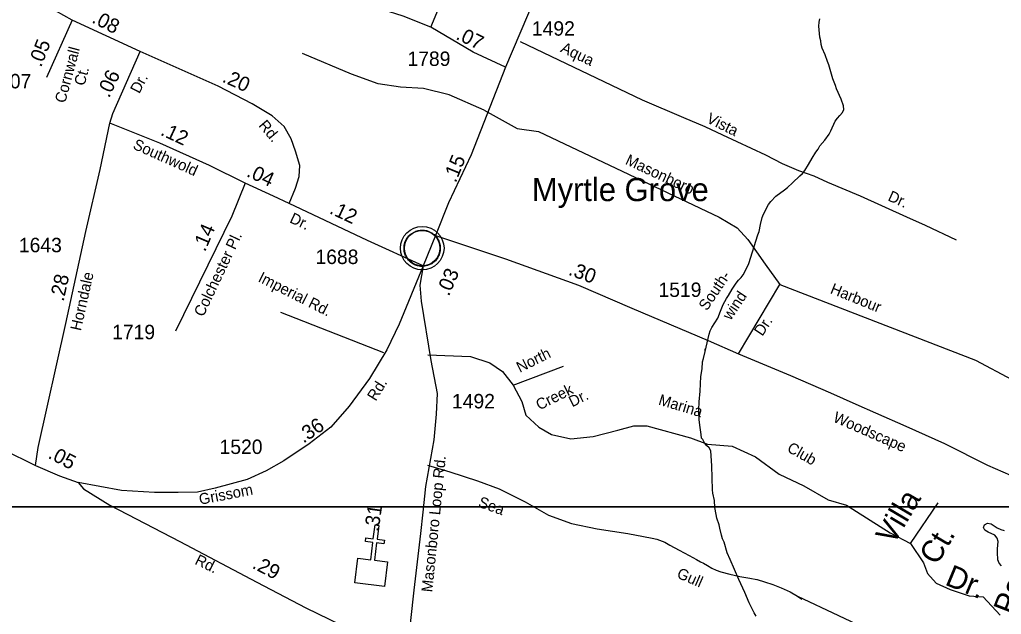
# Model space of a CAD drawing. Extents: x 2290055 to 2389491, y 66597 to 237875.
# Drawn here: x 2338051 to 2342301, y 141421 to 143996 of the extents above; entities that cross this region are included whole.
import ezdxf

# ---------------------------------------------------------------- set-up
doc = ezdxf.new("R2010")
doc.units = 0
for name, color, linetype in [('Exist Civil Demographics Community CELL', 7, 'Continuous'), ('Exist Civil Demographics Community Label', 7, 'Continuous'), ('Exist Cultural Church CELL', 7, 'Continuous'), ('Exist Hydrographic Creek Single Shore', 7, 'Continuous'), ('Exist Hydrographic Pond Under 1500 Sq Ft', 7, 'Continuous'), ('Exist Road Non-System Type 51', 7, 'Continuous'), ('Exist Road Non-System Type 51 Label', 7, 'Continuous'), ('Exist Road Secondary Mileage Hundredths English Label', 7, 'Continuous'), ('Exist Road Secondary Type 51 Attributed', 7, 'Continuous'), ('Exist Road Secondary Type 51 Label', 7, 'Continuous'), ('Exist Road Secondary Type 51 Number Label', 7, 'Continuous'), ('Map Preparation Inset Cut Line', 7, 'Continuous')]:
    doc.layers.add(name, color=color, linetype=linetype)

msp = doc.modelspace()

# ---------------------------------------------------------------- linework, layer by layer
at = {"layer": 'Exist Civil Demographics Community CELL'}
msp.add_lwpolyline([(2339716.4, 143018.8), (2339717.4, 143024.4), (2339719.1, 143031), (2339722.1, 143038.2), (2339725, 143043.9), (2339728.3, 143049.6), (2339732.1, 143054.7), (2339736, 143059.1), (2339740.6, 143063.7), (2339746.2, 143068.3), (2339751.6, 143072), (2339756.5, 143074.8), (2339761.5, 143077.3), (2339767, 143079.6), (2339772.6, 143081.4), (2339776.9, 143082.6), (2339781.8, 143083.3), (2339785.9, 143084), (2339792.3, 143084.3), (2339796.7, 143084.2), (2339802.4, 143083.9), (2339807.3, 143083.2), (2339812.2, 143082.2), (2339817.2, 143080.8), (2339822.4, 143078.9), (2339829, 143075.9), (2339835.3, 143072.4), (2339840.3, 143068.9), (2339845.5, 143064.9), (2339848.8, 143061.7), (2339852.9, 143057.4), (2339856.8, 143052.7), (2339859.9, 143048.1), (2339863, 143043.1), (2339865.5, 143037.9), (2339867.5, 143032.9), (2339869.1, 143027.9), (2339870.3, 143023.3), (2339871.4, 143017.2), (2339872.1, 143012.5), (2339872.3, 143006.5), (2339872.1, 143000.7), (2339871.6, 142995.1), (2339870.6, 142989.6), (2339869, 142983.4), (2339867.1, 142977.6), (2339864.8, 142972.5), (2339861.7, 142966.5), (2339858.4, 142961.2), (2339854.9, 142956.5), (2339850.7, 142951.7), (2339845.4, 142946.8), (2339840.4, 142942.7), (2339835.4, 142939.2), (2339831.1, 142936.7), (2339824.2, 142933.5), (2339817.1, 142930.8), (2339811.2, 142929.3), (2339804.6, 142928), (2339800.1, 142927.5), (2339795.6, 142927.3), (2339790, 142927.3), (2339785.8, 142927.7), (2339780.1, 142928.4), (2339774.2, 142929.7), (2339769.6, 142931), (2339764.5, 142932.9), (2339759.9, 142934.9), (2339755.9, 142937.1), (2339749.1, 142941.2), (2339743.6, 142945.5), (2339738.6, 142950), (2339734.2, 142954.8), (2339731, 142958.8), (2339728, 142963), (2339723.9, 142970.1), (2339722.2, 142973.6), (2339720.5, 142977.6), (2339717.9, 142985.8), (2339716.4, 142992.9), (2339715.7, 142998), (2339715.4, 143004.3), (2339715.3, 143009), (2339715.8, 143015.5)], close=True, dxfattribs=at)
for centre, radius in [((2339794, 143006.4), 94.3), ((2339793.7, 143006.6), 76.7)]:
    msp.add_circle(centre, radius, dxfattribs=at)
at = {"layer": 'Exist Cultural Church CELL'}
msp.add_lwpolyline([(2339514.6, 141663.9), (2339571.1, 141657.1), (2339580.3, 141732.7), (2339548.6, 141736.6), (2339550.5, 141752.4), (2339582.3, 141748.5), (2339589.6, 141808.2), (2339605.5, 141806.3), (2339598.2, 141746.6), (2339630, 141742.7), (2339628, 141726.8), (2339596.2, 141730.7), (2339587, 141655.2), (2339644.2, 141648), (2339631.3, 141542.4), (2339501.6, 141558.2)], close=True, dxfattribs=at)
at = {"layer": 'Exist Hydrographic Creek Single Shore'}
msp.add_line((2341207.5, 142939.9), (2341247, 143063.7), dxfattribs=at)
for points in [[(2341429, 143319.1), (2341440.2, 143330.2), (2341449.5, 143342.1), (2341466.7, 143368), (2341482.5, 143396.2), (2341498.5, 143422.3), (2341507.7, 143434.5), (2341515.5, 143449.2), (2341536.5, 143473.7), (2341555, 143499.4), (2341562.5, 143513.6), (2341582.2, 143555.8), (2341591, 143569.2), (2341602.2, 143580.6), (2341613, 143593), (2341619, 143607.1), (2341617, 143622.4), (2341607, 143651.7), (2341588, 143695.5), (2341583.5, 143709.9), (2341572, 143738.9), (2341562.5, 143769.4), (2341554.7, 143800.1), (2341548.2, 143814.3), (2341538.2, 143843.4), (2341525.5, 143872.7), (2341521, 143888.2), (2341519.5, 143903.8), (2341515.5, 143919.4), (2341513, 143936), (2341511.2, 143967), (2341512.5, 143984.3), (2341515.7, 143999.5)], [(2341247, 143063.7), (2341252, 143078.7), (2341258, 143108.9), (2341265.5, 143139.4), (2341271.2, 143153.8), (2341293.5, 143195.6), (2341303.5, 143208.1), (2341324.5, 143231.5), (2341362.7, 143258.6), (2341375, 143268.3), (2341397.2, 143289.2), (2341429, 143319.1)], [(2341019, 142558.5), (2341036, 142633.7), (2341040.2, 142648.8), (2341047.7, 142663.4), (2341074, 142702.8), (2341084.5, 142733.3), (2341097, 142762.7), (2341111, 142788.2), (2341120, 142801.7), (2341135, 142828.5), (2341144.7, 142841.6), (2341153.5, 142855.3), (2341163.5, 142868), (2341174.2, 142879.2), (2341183.5, 142891.2), (2341204.5, 142932.6), (2341207.5, 142939.9)], [(2341044, 142128.6), (2341036.2, 142141.6), (2341025, 142152.1), (2341015.5, 142164.3), (2341008.2, 142177.8), (2341002.5, 142183.4), (2341001.5, 142199.2), (2340996.7, 142230.3), (2340993.5, 142262.7), (2340991.5, 142306.8), (2340992.2, 142341.1), (2340996.5, 142387.4), (2341000.7, 142451.4), (2341006, 142483.3), (2341006.7, 142514), (2341011.7, 142529), (2341019, 142558.5), (2341019, 142570.9)], [(2341164.5, 141572.1), (2341127.7, 141659), (2341113.7, 141688.2), (2341100.5, 141733.6), (2341094.5, 141748.8), (2341089.7, 141763.6), (2341081.7, 141793.9), (2341079.2, 141809), (2341069.7, 141838), (2341065.7, 141853.3), (2341060.5, 141884), (2341058.5, 141914.7), (2341052.5, 141945.6), (2341051, 141960.9), (2341047.2, 142063.8), (2341044, 142128.6)], [(2341239.2, 141413.8), (2341230.7, 141427.6), (2341209.7, 141471.5), (2341191, 141515.3), (2341164.5, 141572.1)]]:
    msp.add_lwpolyline(points, dxfattribs=at)
at = {"layer": 'Exist Hydrographic Pond Under 1500 Sq Ft'}
msp.add_lwpolyline([(2342301.2, 141630.8), (2342291.5, 141643), (2342286, 141657.6), (2342284, 141689.5), (2342284, 141705.4), (2342286, 141721.2), (2342286.7, 141736.9), (2342283.2, 141751.5), (2342272.7, 141763.3), (2342243.2, 141777.2), (2342229.5, 141785.9), (2342223.5, 141797.2), (2342227.7, 141808.1), (2342240.5, 141816.2), (2342256.2, 141813.7), (2342282.5, 141795.6), (2342298.5, 141788.7), (2342313.5, 141784.4)], dxfattribs=at)
at = {"layer": 'Exist Road Non-System Type 51'}
for points in [[(2340218.2, 143900.8), (2340746.4, 143649), (2340925.1, 143572), (2341017.2, 143532.6), (2341093.8, 143496.9), (2341280.4, 143410.1), (2341352.4, 143372.6), (2341422.8, 143342.9), (2341488.8, 143319.2), (2341548.9, 143291.7), (2341689.5, 143232.3), (2341890, 143141.5), (2341970.5, 143106.2), (2342104.9, 143043)], [(2340061.6, 143604.2), (2339911, 143670.2), (2339800, 143697.9), (2339699.6, 143703.8), (2339603.2, 143718.1), (2339487.4, 143759.4), (2339275.7, 143849.2)], [(2340061.6, 143604.2), (2340205.2, 143525), (2340297.6, 143511.1), (2341079.1, 143140.9), (2341157.7, 143094.7), (2341203.9, 143043.8), (2341277.9, 142937.4), (2341342.6, 142849.4)], [(2341163.5, 142549.6), (2341342.6, 142849.4), (2342188.8, 142520.9), (2342346, 142437.6), (2342443.1, 142345.1)], [(2339180.7, 142729.5), (2339626.1, 142554.4)], [(2339817.7, 142544), (2340002.6, 142537.6), (2340085.9, 142509.8), (2340141.3, 142472.8), (2340187.6, 142412.6), (2340224.6, 142343.2), (2340243.1, 142283.1), (2340298.6, 142232.2), (2340354, 142199.8), (2340437.3, 142181.3), (2340534.4, 142190.5), (2340640.7, 142218.3), (2340710.1, 142236.8), (2340765.6, 142236.8), (2340955.2, 142185.9), (2341029.1, 142158.1), (2341135.5, 142148.9), (2341237.2, 142102.6), (2341338.9, 142028.6), (2341445.3, 141977.7), (2341551.6, 141917.5), (2341630.2, 141894.4), (2341819.8, 141774.1), (2341907.7, 141727.8), (2341963.2, 141644.5), (2341981.7, 141598.3), (2342018.7, 141556.6), (2342078.8, 141528.9), (2342162, 141501.1), (2342222.1, 141496.5), (2342296.1, 141417.8)], [(2341163.5, 142549.6), (2341388.4, 142454.8), (2341560.7, 142379.9), (2341671, 142330.4), (2341755.5, 142293), (2341887.7, 142235.9), (2342054.2, 142160.8), (2342241, 142067.7), (2342439.4, 141981), (2342610, 141907.7)], [(2340187.6, 142412.6), (2340404.9, 142495.9)], [(2339816.5, 142067.7), (2339913.5, 142037.7), (2340033.2, 141998.5), (2340126.5, 141964.1), (2340239, 141908.5), (2340341, 141850.5), (2340440.6, 141814.4), (2340550.8, 141791.5), (2340683.9, 141771.2), (2340752.3, 141757.8), (2340788.7, 141751.4), (2340808.9, 141746.2), (2340844.5, 141733.2), (2340866.3, 141721.3), (2340906.6, 141699.6), (2340948.9, 141676), (2340981.1, 141658.2), (2340998.9, 141648.4), (2341010.9, 141642.3), (2341029.4, 141632.9), (2341047.9, 141621.4), (2341066.3, 141612.3), (2341086.6, 141604.9), (2341125.4, 141595), (2341169.4, 141585.2), (2341211.4, 141577.4), (2341242.1, 141572)], [(2341907.7, 141727.8), (2342027.9, 141903.7)], [(2341242.1, 141572), (2341243.5, 141571.7), (2341275.7, 141561.9), (2341311, 141549.8), (2341347.3, 141535.5), (2341386, 141518.6), (2341417.9, 141500.5), (2341437.9, 141486.3)], [(2341417.9, 141500.5), (2341773.6, 141332.7), (2341926.2, 141263.3), (2342014, 141240.1), (2342143.5, 141147.6), (2342185.1, 141105.9), (2342273, 141013.4)]]:
    msp.add_lwpolyline(points, dxfattribs=at)
at = {"layer": 'Exist Road Secondary Type 51 Attributed'}
msp.add_line((2339851.8, 143061.7), (2339798.3, 142929.6), dxfattribs=at)
for points in [[(2340573.2, 144803.4), (2340472.7, 144557.3), (2340316.3, 144170.7), (2340154.2, 143789.6)], [(2339831.5, 143962.4), (2339951.1, 144252)], [(2338279.2, 143992.7), (2338062.3, 144116.3), (2337980.4, 144151.4), (2337974.2, 144155.2)], [(2339831.5, 143962.4), (2339711.5, 144011.2), (2339529, 144068.1)], [(2338279.2, 143992.7), (2338167.3, 143745.7)], [(2338572.5, 143857), (2338279.2, 143992.7)], [(2340154.2, 143789.6), (2340014.8, 143854.4), (2339831.5, 143962.4)], [(2338442.1, 143547.8), (2338454.1, 143589.8), (2338572.5, 143857)], [(2339218, 143200.2), (2339245.4, 143266.2), (2339261, 143316.4), (2339264.5, 143364.9), (2339245.4, 143425.6), (2339226.4, 143479.3), (2339196.9, 143533), (2339144.9, 143579.8), (2339058.3, 143631.8), (2338911, 143708), (2338572.5, 143857)], [(2340154.2, 143789.6), (2340005.7, 143411.1), (2339907.3, 143202.9), (2339851.8, 143061.7)], [(2335272, 143562.5), (2335648.1, 143364.3), (2335856.2, 143258.8), (2336165.4, 143089.4), (2336432.5, 142952.2), (2336907.2, 142703.9), (2337204.8, 142547.4), (2337980.6, 142135), (2338119.3, 142066)], [(2338119.3, 142066), (2338132, 142143.1), (2338251.4, 142679.6), (2338337.3, 143077.8), (2338399.8, 143346.7), (2338442.1, 143547.8)], [(2339027.5, 143287.1), (2338872.9, 143364.9), (2338658, 143460.2), (2338442.1, 143547.8)], [(2339027.5, 143287.1), (2338970.2, 143145.4), (2338725.8, 142646.8)], [(2339218, 143200.2), (2339150.1, 143231.5), (2339027.5, 143287.1)], [(2339798.3, 142929.6), (2339557.3, 143040), (2339218, 143200.2)], [(2339851.8, 143061.7), (2340155.1, 142960.3), (2340470.5, 142846), (2340700.9, 142747.2), (2341031.9, 142606), (2341163.5, 142549.6)], [(2339798.3, 142929.6), (2339694.2, 142677.9), (2339640.4, 142566.6), (2339566, 142442.2), (2339477.6, 142322.7), (2339398.5, 142231.1), (2339304.4, 142159.7), (2339195.5, 142085.5), (2339119.1, 142042.4), (2339036.5, 142005), (2338897.9, 141967.4), (2338820.7, 141950.6), (2338736.8, 141949.2), (2338634.7, 141949.1), (2338492.2, 141957.6), (2338305.1, 141992.6)], [(2339798.3, 142929.6), (2339784.3, 142846), (2339789.5, 142776.6), (2339831.1, 142520.6), (2339858.1, 142377.5), (2339854.6, 142287.7), (2339843.8, 142176.4), (2339807.9, 141975.3), (2339797.1, 141863.9), (2339786.4, 141770.6), (2339757.6, 141526.3), (2339726.7, 141250.6)], [(2338119.3, 142066), (2338224.3, 142020.8), (2338305.1, 141992.6)], [(2338305.1, 141992.6), (2338328.2, 141964.4), (2338441.1, 141893.8), (2338744.5, 141736.1), (2339078, 141560.3), (2339290.3, 141448.7), (2339593.1, 141302.5), (2339726.7, 141250.6)]]:
    msp.add_lwpolyline(points, dxfattribs=at)
at = {"layer": 'Map Preparation Inset Cut Line'}
for points in [[(2325416.4, 141886.2), (2343900.4, 141886.2), (2346064.1, 148689.8), (2346393.7, 149726.2), (2346064.1, 149726.2), (2346064.1, 156758), (2331912.3, 156758), (2331912.3, 149726.2), (2325417.5, 149726.2)], [(2326073, 125795.4), (2326049.1, 134004.6), (2335243.2, 134004.6), (2335243.2, 141886.2), (2343900.4, 141886.2), (2341393.8, 134004.6), (2339225, 125795.4)], [(2343900.4, 141886.2), (2335243.2, 141886.2), (2335243.2, 134004.6), (2341393.8, 134004.6)]]:
    msp.add_lwpolyline(points, close=True, dxfattribs=at)

# ---------------------------------------------------------------- texts
at = {"layer": 'Exist Civil Demographics Community Label'}
msp.add_text('Myrtle Grove', height=100, dxfattribs=at).set_placement((2340268.7, 143210.1))
at = {"layer": 'Exist Road Non-System Type 51 Label'}
for s, height, rotation, p in [('Aqua', 47.5, 334.5075, (2340389.3, 143857.8)), ('Vista', 47.5, 333.6001, (2341020.8, 143552.5)), ('Masonboro', 47.5, 334.9906, (2340669.5, 143371.7)), ('Dr.', 47.5, 335.6221, (2341806.1, 143214.3)), ('Imperial Rd.', 47.5, 333.1187, (2339079.7, 142864.1)), ('South-', 47.5, 56.2026, (2341026.2, 142732.3)), ('Harbour', 47.5, 338.0143, (2341556.7, 142812.3)), ('wind ', 47.5, 56.2026, (2341129, 142691.2)), ('Dr.', 47.5, 56.2026, (2341266.1, 142622.4)), ('North', 47.5, 26.5725, (2340216.5, 142466)), ('Creek', 47.5, 26.5725, (2340300.9, 142303.5)), ('Dr.', 47.5, 26.5725, (2340443, 142317)), ('Marina', 47.5, 343.333, (2340813.2, 142329.9)), ('Woodscape', 47.5, 336.3706, (2341568.8, 142256.9)), ('Club', 47.5, 330.5718, (2341369.5, 142128.4)), ('Villa ', 95, 59.3895, (2341833.7, 141717.7)), ('Sea', 47.5, 340.0312, (2340033, 141888.3)), ('Ct.', 95, 59.3895, (2342021.9, 141630)), ('Pond ', 95, 68.9189, (2342352.4, 141413.5)), ('Gull', 47.5, 336.4911, (2340892.3, 141581.6)), ('Dr.', 95, 337.4502, (2342052.4, 141551))]:
    msp.add_text(s, height=height, rotation=rotation, dxfattribs=at).set_placement(p)
at = {"layer": 'Exist Road Secondary Mileage Hundredths English Label'}
for s, rotation, p in [('.08', 332.951, (2338359.8, 143984.7)), ('.07', 334.2945, (2339935.8, 143913.2)), ('.05', 68.3929, (2338143.9, 143786.7)), ('.06', 64.669, (2338438.2, 143653.9)), ('.20', 335.6785, (2338924.3, 143728.1)), ('.12', 335.0476, (2338657.2, 143497.8)), ('.15', 67.7388, (2339939, 143286.5)), ('.04', 335.2992, (2339029.5, 143318.7)), ('.12', 334.8028, (2339388.4, 143158.6)), ('.14', 66.826, (2338853.6, 142987.7)), ('.30', 339.5812, (2340423.2, 142892)), ('.28', 77.6761, (2338241.5, 142772.9)), ('.03', 66.7189, (2339909.4, 142795.3)), ('.36', 34.2547, (2339279.9, 142159.7)), ('.05', 332.401, (2338170.3, 142099.7)), ('.31', 81.6929, (2339604.3, 141776.7)), ('.29', 332.3407, (2339054.3, 141623.6))]:
    msp.add_text(s, height=62.5, rotation=rotation, dxfattribs=at).set_placement(p)
at = {"layer": 'Exist Road Secondary Type 51 Label'}
for s, rotation, p in [('Cornwall', 74.9167, (2338248.2, 143631.6)), ('Ct.', 74.9167, (2338331.6, 143706.5)), ('Dr.', 62.2845, (2338569.2, 143672.4)), ('Rd.', 310.2379, (2339082.8, 143536.4)), ('Southwold', 335.9299, (2338538.1, 143438.3)), ('Dr.', 334.9501, (2339216.3, 143119.4)), ('Colchester Pl.', 64.6569, (2338846.3, 142706.1)), ('Horndale', 77.4684, (2338316.2, 142645.9)), ('Rd.', 58.1915, (2339592.6, 142341.3)), ('Masonboro Loop Rd.', 84.2499, (2339837.3, 141515.5)), ('Grissom', 10.9866, (2338832.2, 141895.1)), ('Rd.', 333.8607, (2338806.2, 141640.6))]:
    msp.add_text(s, height=47.5, rotation=rotation, dxfattribs=at).set_placement(p)
at = {"layer": 'Exist Road Secondary Type 51 Number Label'}
for s, p in [('1492', (2340268.7, 143926.2)), ('1789', (2339730.1, 143795.2)), ('1707', (2337915.9, 143698.1)), ('1643', (2338048, 142988.7)), ('1688', (2339331.8, 142937.7)), ('1519', (2340816.7, 142795.2)), ('1719', (2338451.6, 142612.2)), ('1492', (2339922.7, 142312.7)), ('1520', (2338916.7, 142115.4))]:
    msp.add_text(s, height=62.5, dxfattribs=at).set_placement(p)

doc.saveas('drawing.dxf')
